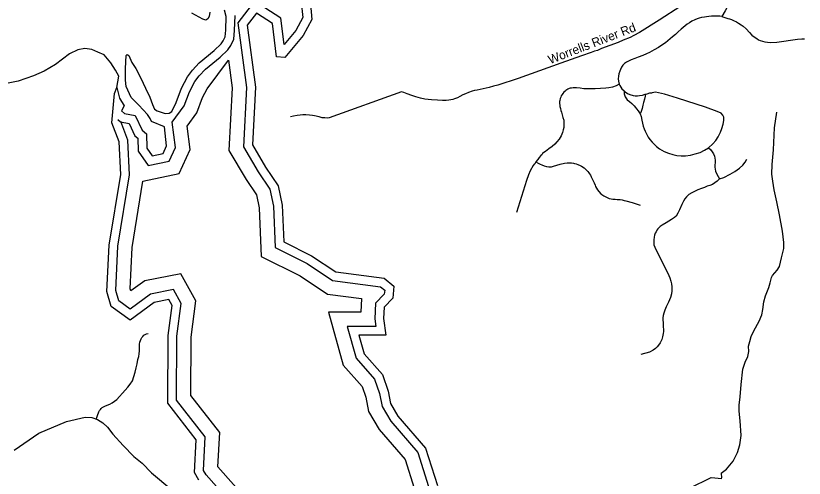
# Model space of a CAD drawing. Extents: x 1268485 to 1426702, y 514839 to 616766.
# Drawn here: x 1380280 to 1386120, y 520182 to 523605 of the extents above; entities that cross this region are included whole.
import ezdxf

# ---------------------------------------------------------------- set-up
doc = ezdxf.new("R2010")
doc.units = 0
for name, color, linetype in [('Old_Level_10', 7, 'Continuous'), ('Old_Level_32', 7, 'Continuous'), ('Old_Level_35', 7, 'Continuous'), ('Old_Level_60', 7, 'Continuous'), ('Old_Level_61', 7, 'Continuous'), ('Old_Level_62', 7, 'Continuous')]:
    doc.layers.add(name, color=color, linetype=linetype)

msp = doc.modelspace()

# ---------------------------------------------------------------- linework, layer by layer
at = {"layer": 'Old_Level_32'}
msp.add_lwpolyline([(1380269.414, 520388.857), (1380449.945, 520515.916), (1380657.024, 520601.766), (1380795.077, 520634.39), (1380844.635, 520630.956), (1380885.342, 520615.503), (1380926.05, 520591.464), (1380959.679, 520558.841), (1380998.616, 520509.048), (1381075.713, 520423.506), (1381155.548, 520343.618), (1381216.754, 520293.022), (1381285.944, 520221.123), (1381434.968, 520095.965)], dxfattribs=at)
at = {"layer": 'Old_Level_35'}
for points in [[(1385629.611, 524111.537), (1385646.733, 524094.363), (1385653.91, 524082.522), (1385660.164, 524065.964), (1385662.522, 524050.995), (1385664.88, 524027.26), (1385665.7, 523994.913), (1385663.342, 523965.745), (1385660.164, 523941.292), (1385652.269, 523906.587), (1385634.122, 523850.556), (1385608.081, 523778.788), (1385571.786, 523709.327), (1385534.775, 523642.275), (1385510.271, 523598.907)], [(1385205.768, 523675.391), (1385044.29, 523572.506), (1384900.856, 523480.591), (1384857.488, 523458.241), (1384831.856, 523444.4), (1384778.953, 523423.433), (1384740.915, 523406.773), (1384618.909, 523362.481), (1384587.536, 523348.179), (1384566.519, 523341.976), (1384541.707, 523333.928), (1384469.426, 523309.116), (1384317.483, 523254.829), (1384001.703, 523141.025), (1383849.759, 523090.531), (1383818.386, 523082.893), (1383786.911, 523073.871), (1383741.081, 523063.361), (1383697.405, 523054.801), (1383676.9, 523051.007), (1383659.778, 523046.24), (1383634.044, 523037.679), (1383612.104, 523028.144), (1383592.111, 523019.07), (1383568.735, 523007.639), (1383551.101, 522998.617), (1383530.595, 522990.517), (1383518.292, 522986.211), (1383502.606, 522983.391), (1383486.919, 522980.52), (1383466.824, 522978.111), (1383440.168, 522977.65), (1383403.976, 522980.008), (1383358.249, 522983.391), (1383311.087, 522988.62), (1383278.792, 522995.284), (1383243.01, 523004.358), (1383212.457, 523014.816), (1383179.239, 523027.17), (1383155.35, 523036.705), (1383136.793, 523042.908), (1382602.017, 522849.082), (1382588.996, 522847.749), (1382568.081, 522849.082), (1382550.344, 522849.492), (1382526.353, 522856.874), (1382492.519, 522863.385), (1382478.166, 522865.589), (1382455.61, 522868.614), (1382429.158, 522870.767), (1382405.167, 522871.638), (1382385.995, 522870.356), (1382364.772, 522866.871), (1382337.91, 522860.822), (1382314.329, 522856.464)], [(1385510.271, 523598.907), (1385493.764, 523601.265), (1385474.797, 523602.085), (1385455.829, 523602.853), (1385432.966, 523601.265), (1385413.281, 523599.675), (1385396.672, 523597.317), (1385380.165, 523594.959), (1385358.737, 523591.781), (1385340.59, 523586.296), (1385327.98, 523581.528), (1385309.832, 523575.223), (1385287.789, 523564.201), (1385268.925, 523552.36), (1385253.853, 523542.876), (1385237.244, 523531.034), (1385208.127, 523505.813), (1385186.801, 523486.076), (1385165.476, 523467.109), (1385144.253, 523448.244), (1385126.003, 523433.224), (1385110.214, 523419.794), (1385091.349, 523404.055), (1385071.664, 523391.394), (1385041.624, 523370.119), (1385009.226, 523352.742), (1384974.675, 523333.057), (1384952.529, 523321.984), (1384925.667, 523310.962), (1384890.091, 523297.531), (1384864.869, 523288.048), (1384838.11, 523278.615), (1384819.143, 523269.9), (1384803.354, 523261.237), (1384789.103, 523250.984), (1384775.774, 523238.322), (1384766.239, 523223.354), (1384759.268, 523208.385), (1384752.911, 523194.954), (1384747.375, 523176.037), (1384744.299, 523157.89), (1384742.658, 523138.155), (1384743.376, 523120.007), (1384748.092, 523098.733)], [(1385510.271, 523598.907), (1385530.981, 523592.14), (1385553.024, 523585.476), (1385566.25, 523582.195), (1385580.604, 523576.709), (1385597.11, 523570.045), (1385617, 523560.152), (1385632.379, 523551.334), (1385653.397, 523536.981), (1385668.776, 523527.087), (1385689.794, 523507.248), (1385713.99, 523480.797), (1385732.752, 523462.034), (1385749.259, 523448.808), (1385768.021, 523436.71), (1385782.272, 523427.893), (1385794.37, 523422.357), (1385809.852, 523415.743), (1385827.486, 523412.463), (1385847.376, 523409.131), (1385871.675, 523405.85), (1385916.787, 523410.259), (1386069.96, 523431.174), (1386102.051, 523434.506), (1386122.864, 523434.506)], [(1384748.092, 523098.733), (1384726.049, 523085.302), (1384700.008, 523076.639), (1384673.248, 523071.871), (1384649.462, 523069.513), (1384611.63, 523065.566), (1384572.26, 523063.208), (1384529.609, 523063.977), (1384488.599, 523064.797), (1384459.379, 523067.924), (1384432.62, 523070.333), (1384407.398, 523071.102), (1384395.505, 523069.513), (1384385.253, 523067.924), (1384378.076, 523065.566), (1384368.643, 523060.85), (1384361.672, 523056.851), (1384354.495, 523052.135), (1384348.138, 523047.419), (1384340.244, 523039.524), (1384331.631, 523030.04), (1384326.915, 523022.966), (1384320.456, 523011.893), (1384316.663, 523002.461), (1384312.664, 522992.208), (1384308.768, 522978.009), (1384307.128, 522969.294), (1384307.128, 522962.22), (1384307.845, 522954.325), (1384308.768, 522942.483), (1384310.203, 522933.051), (1384315.022, 522918.8), (1384318.098, 522904.651), (1384322.097, 522890.452), (1384327.633, 522871.484), (1384332.349, 522852.568), (1384338.706, 522831.242), (1384339.526, 522824.168), (1384338.706, 522813.095), (1384338.706, 522795.768), (1384338.706, 522776.801), (1384335.527, 522761.012), (1384329.273, 522742.096), (1384319.021, 522716.055), (1384303.949, 522691.602), (1384287.34, 522671.097), (1384271.654, 522655.308), (1384251.866, 522637.981), (1384228.285, 522619.013), (1384203.781, 522600.866), (1384191.171, 522592.203), (1384182.456, 522584.309), (1384175.382, 522576.414), (1384169.128, 522570.109), (1384157.235, 522555.14), (1384147.7, 522541.709), (1384132.013, 522523.562)], [(1384748.092, 523098.733), (1384753.834, 523087.814), (1384760.498, 523076.229), (1384769.828, 523064.694), (1384784.284, 523051.417), (1384787.462, 523048.29)], [(1384787.462, 523048.29), (1384786.95, 523027.734), (1384792.999, 523004.05), (1384809.505, 522983.648), (1384824.987, 522970.422), (1384842.621, 522956.632), (1384850.926, 522948.379), (1384861.383, 522937.357), (1384869.586, 522926.899), (1384877.89, 522915.878), (1384889.476, 522900.447), (1384905.47, 522878.917)], [(1384787.462, 523048.29), (1384794.639, 523041.523), (1384810.12, 523030.502), (1384827.755, 523022.761), (1384852.464, 523015.072), (1384867.33, 523012.868), (1384886.092, 523012.303), (1384900.548, 523013.944), (1384920.849, 523018.352), (1384942.379, 523023.889), (1384944.84, 523024.607)], [(1384944.84, 523024.607), (1384941.251, 523010.663), (1384935.715, 522988.056), (1384928.641, 522962.732), (1384923.617, 522942.893), (1384918.593, 522919.21), (1384912.647, 522895.475), (1384905.47, 522878.917)], [(1384944.84, 523024.607), (1384955.605, 523027.734), (1384975.495, 523033.27), (1384993.129, 523035.474)], [(1385410.923, 522628.19), (1385442.706, 522656.846), (1385464.237, 522682.17), (1385481.871, 522709.749), (1385498.993, 522742.814), (1385510.578, 522769.829), (1385520.523, 522802.894), (1385525.547, 522830.422), (1385523.907, 522853.593), (1385517.243, 522870.151), (1385505.145, 522883.89), (1385474.797, 522895.475), (1385389.393, 522927.464), (1385180.957, 522994.105), (1385085.608, 523023.889), (1385019.479, 523038.807), (1384993.129, 523035.474)], [(1384905.47, 522878.917), (1384911.519, 522859.079), (1384918.08, 522832.678), (1384922.489, 522809.507), (1384928.025, 522787.976), (1384934.074, 522767.625), (1384940.739, 522749.991), (1384951.299, 522730.664), (1384965.037, 522706.981), (1384977.135, 522688.834), (1384994.77, 522668.431), (1385026.143, 522637.007), (1385047.673, 522619.885), (1385083.455, 522600.046), (1385113.7, 522587.385), (1385146.919, 522576.927), (1385175.523, 522571.391), (1385208.024, 522567.545), (1385241.653, 522568.673), (1385277.537, 522573.646), (1385312.703, 522581.899), (1385347.972, 522592.921), (1385381.088, 522609.428), (1385410.923, 522628.19)], [(1385410.923, 522628.19), (1385425.789, 522614.912), (1385438.4, 522598.406), (1385448.345, 522581.899), (1385454.907, 522565.905), (1385458.7, 522551.551), (1385460.956, 522536.122), (1385459.828, 522519.051), (1385458.29, 522498.084), (1385458.29, 522484.859), (1385459.418, 522469.992), (1385463.724, 522453.486), (1385473.669, 522431.955), (1385491.201, 522398.89)], [(1385491.201, 522398.89), (1385525.547, 522408.835), (1385570.146, 522431.443), (1385605.415, 522452.921), (1385640.581, 522476.605), (1385664.88, 522498.084), (1385681.489, 522521.255), (1385694.613, 522544.426)], [(1384132.013, 522523.562), (1384124.119, 522510.183), (1384119.403, 522505.415), (1384112.226, 522495.931), (1384091.003, 522458.099), (1384077.469, 522426.521), (1384062.501, 522384.741), (1383990.015, 522149.598)], [(1384132.013, 522523.562), (1384150.16, 522514.899), (1384163.489, 522507.004), (1384176.099, 522500.698), (1384194.349, 522494.394), (1384210.856, 522488.857), (1384227.465, 522486.447), (1384247.15, 522487.268), (1384263.042, 522491.215), (1384312.664, 522505.415), (1384344.242, 522513.309), (1384363.107, 522516.487), (1384374.282, 522517.257), (1384382.074, 522516.487), (1384395.505, 522515.667), (1384409.756, 522514.079), (1384419.086, 522511.72), (1384430.979, 522507.773), (1384442.872, 522504.646), (1384460.097, 522495.931), (1384471.272, 522491.215), (1384490.137, 522478.604), (1384500.389, 522469.12), (1384509.924, 522460.457), (1384516.281, 522453.331), (1384525.611, 522443.079), (1384530.327, 522434.416), (1384535.863, 522424.932), (1384543.04, 522412.321), (1384564.366, 522367.364), (1384570.62, 522351.575), (1384573.798, 522341.322), (1384580.155, 522329.48), (1384588.049, 522317.639), (1384597.481, 522304.259), (1384613.27, 522287.649), (1384621.165, 522282.165), (1384636.851, 522271.86), (1384654.999, 522261.608), (1384674.786, 522252.945), (1384689.755, 522249.817), (1384701.648, 522247.459), (1384720.513, 522246.639), (1384734.764, 522245.05), (1384745.016, 522245.05), (1384756.909, 522245.05), (1384770.956, 522242.692), (1384786.745, 522237.976), (1384799.355, 522235.618), (1384846.005, 522222.187), (1384905.162, 522204.04)], [(1385491.201, 522398.89), (1385475.412, 522381.82), (1385457.675, 522367.517), (1385440.04, 522357.009), (1385421.278, 522349.319), (1385401.491, 522342.706), (1385380.473, 522334.966), (1385357.917, 522326.712), (1385331.465, 522316.767), (1385307.782, 522304.669), (1385288.507, 522295.288), (1385265.849, 522280.985), (1385248.727, 522264.428), (1385236.629, 522248.997), (1385226.274, 522233.003), (1385213.458, 522208.243), (1385195.413, 522169.642), (1385183.213, 522143.19), (1385170.5, 522121.711), (1385159.529, 522111.766), (1385135.846, 522095.772), (1385097.706, 522072.089), (1385068.589, 522055.018), (1385053.722, 522045.073), (1385042.65, 522035.179), (1385036.6, 522028.003), (1385028.398, 522018.058), (1385022.862, 522006.523), (1385016.71, 521995.45), (1385011.892, 521981.148), (1385008.508, 521965.154), (1385005.228, 521946.955), (1385005.228, 521928.245), (1385006.253, 521910.61), (1385012.917, 521892.411), (1385055.363, 521805.879), (1385110.522, 521698.945), (1385118.109, 521682.951), (1385124.773, 521665.368), (1385133.078, 521641.069), (1385136.871, 521620.667), (1385139.639, 521597.547), (1385139.127, 521570.019), (1385135.846, 521545.771), (1385128.669, 521520.396), (1385114.828, 521485.691), (1385096.783, 521451.499), (1385086.736, 521426.175), (1385080.174, 521404.08), (1385075.765, 521387.01), (1385073.51, 521368.298), (1385075.765, 521317.548), (1385078.534, 521268.54), (1385076.278, 521252.546), (1385070.742, 521227.735), (1385064.795, 521209.588), (1385052.595, 521183.649), (1385041.624, 521166.014), (1385029.526, 521153.353), (1385017.326, 521141.767), (1384999.794, 521128.542), (1384974.367, 521115.316), (1384908.751, 521098.757)], [(1380874.966, 520616.321), (1380884.911, 520645.08), (1380896.394, 520673.223), (1380901.008, 520682.297), (1380906.852, 520690.704), (1380913.618, 520698.24), (1380921.205, 520704.955), (1380929.715, 520710.543), (1380938.84, 520715.054), (1380958.115, 520722.179), (1380976.672, 520730.638), (1380994.511, 520740.583), (1381011.633, 520751.758), (1381027.832, 520764.164), (1381048.748, 520788.053), (1381070.381, 520811.326), (1381090.783, 520833.01), (1381110.161, 520855.668), (1381128.205, 520879.249), (1381145.327, 520903.65), (1381155.375, 520935.331), (1381163.987, 520967.371), (1381172.086, 520998.077), (1381179.263, 521029.091), (1381185.21, 521060.31), (1381190.541, 521081.841), (1381194.232, 521103.73), (1381196.283, 521125.773), (1381196.488, 521147.97), (1381195.975, 521161.401), (1381197, 521174.781), (1381199.461, 521187.955), (1381203.664, 521200.771), (1381209.098, 521213.023), (1381214.635, 521222.916), (1381221.504, 521231.888), (1381229.706, 521239.68), (1381239.138, 521246.087), (1381249.391, 521250.958), (1381260.259, 521254.187)]]:
    msp.add_lwpolyline(points, dxfattribs=at)
at = {"layer": 'Old_Level_60'}
for points in [[(1382459.547, 523718.898), (1382472.342, 523578.047), (1382408.364, 523458.538), (1382271.878, 523296.346), (1382212.166, 523300.614), (1382182.309, 523548.17), (1382062.884, 523624.997), (1381994.641, 523535.365), (1382054.836, 523077.1), (1382032.335, 522650.28), (1382130.434, 522483.819), (1382224.269, 522347.237), (1382253.839, 522203.22), (1382264.809, 521930.603), (1382471.252, 521828.655), (1382650.391, 521709.146), (1383008.667, 521662.195), (1383081.175, 521602.441), (1383072.817, 521513.834), (1383008.667, 521448.785), (1383004.401, 521363.421), (1383021.462, 521239.644), (1382820.998, 521239.644), (1382859.385, 521103.061), (1382995.871, 520949.406), (1383038.523, 520825.628), (1383055.583, 520735.996), (1383111.031, 520642.096), (1383315.628, 520405.001), (1383402.745, 520128.605)], [(1381381.699, 522783.808), (1381284.557, 522823.4), (1381274.92, 522843.29), (1381255.645, 522874.047), (1381190.951, 522942.637), (1381134.254, 523000.41), (1381097.858, 523080.74), (1381092.936, 523129.235), (1381092.731, 523215.407), (1381096.627, 523311.321), (1381104.829, 523319.369), (1381116.62, 523310.911), (1381139.586, 523257.956), (1381168.703, 523215.51), (1381207.253, 523142.511), (1381241.599, 523067.975), (1381274.305, 523001.692), (1381293.17, 522947.149), (1381306.498, 522912.392), (1381326.286, 522900.499), (1381385.853, 522881.275), (1381415.996, 522883.941), (1381436.091, 522895.834), (1381467.669, 522963.296), (1381507.859, 523068.385), (1381551.638, 523153.636), (1381588.547, 523202.951), (1381639.708, 523257.751), (1381749.718, 523347.41), (1381800.674, 523396.468), (1381817.283, 523419.896), (1381831.841, 523448.347), (1381834.917, 523498.329), (1381839.018, 523600.034), (1381825.998, 523646.222)], [(1381717.525, 523630.382), (1381712.911, 523598.445), (1381702.659, 523583.066), (1381688.305, 523572.711), (1381666.467, 523579.683), (1381583.421, 523624.846)], [(1381029.911, 523073.482), (1381043.416, 523158.147), (1381018.4, 523202.951), (1380985.386, 523257.751), (1380934.636, 523314.602), (1380889.012, 523335.21), (1380843.49, 523354.177), (1380791.51, 523361.764), (1380739.324, 523352.997), (1380678.731, 523322.189), (1380574.975, 523243.859), (1380489.981, 523195.517), (1380411.241, 523161.018), (1380298.359, 523121.443), (1380223.926, 523104.884)], [(1381635.812, 520167.411), (1381603.824, 520223.852), (1381616.844, 520466.479), (1381405.846, 520736.635), (1381407.794, 521238.808), (1381437.834, 521461.444), (1381413.843, 521504.555), (1381304.858, 521483.794), (1381126.77, 521352.817), (1380987.847, 521454.062), (1380955.859, 521562.995), (1380971.853, 521907.38), (1381057.872, 522430.827), (1381045.774, 522670.687), (1380990.82, 522812.942), (1381011.838, 523029.118), (1381029.911, 523073.482)], [(1381029.911, 523073.482), (1381048.561, 522993.842), (1381082.683, 522937.502), (1381062.21, 522901.649), (1381086.096, 522881.161), (1381164.575, 522867.503), (1381215.758, 522758.237), (1381248.173, 522730.921), (1381252.012, 522624.216), (1381290.398, 522568.73), (1381371.437, 522585.802), (1381397.029, 522641.289), (1381381.699, 522783.808)], [(1385269.745, 520107.485), (1385429.788, 520186.327), (1385509.142, 520179.884)]]:
    msp.add_lwpolyline(points, dxfattribs=at)
at = {"layer": 'Old_Level_61'}
for points in [[(1382394.884, 523705.421), (1382405.216, 523591.686), (1382353.748, 523495.546), (1382267.158, 523392.646), (1382243.759, 523586.661), (1382047.4, 523712.979), (1381926.063, 523553.613), (1381988.993, 523074.533), (1381965.768, 522633.995), (1382075.061, 522448.541), (1382162.664, 522321.029), (1382188.489, 522195.25), (1382200.812, 521889.025), (1382438.38, 521771.707), (1382626.699, 521646.073), (1382981.468, 521599.581), (1383012.579, 521573.943), (1383009.685, 521543.267), (1382944.38, 521477.046), (1382938.56, 521360.554), (1382946.181, 521305.26), (1382734.397, 521305.26), (1382800.3, 521070.773), (1382938.106, 520915.632), (1382974.947, 520808.718), (1382993.264, 520712.485), (1383057.517, 520603.674), (1383257.113, 520372.373), (1383336.538, 520120.382)], [(1381439.68, 522816.285), (1381528.106, 522937.634), (1381567.866, 523041.599), (1381607.483, 523118.744), (1381638.943, 523160.779), (1381684.623, 523209.709), (1381793.274, 523298.26), (1381850.632, 523353.481), (1381873.544, 523385.8), (1381896.493, 523430.647), (1381900.453, 523494.991), (1381905.002, 523607.806)], [(1381549.254, 522788.387), (1381621.178, 522887.09), (1381663.878, 522998.74), (1381696.834, 523062.917), (1381856.591, 523276.371)], [(1381856.591, 523276.371), (1381883.643, 523070.425), (1381859.263, 522607.938), (1381986.464, 522392.096), (1382064.097, 522279.096), (1382083.931, 522182.498), (1382098.417, 521822.5), (1382385.784, 521680.59), (1382588.792, 521545.156), (1382841.014, 521512.103), (1382835.925, 521410.247), (1382595.836, 521410.247), (1382705.765, 521019.111), (1382845.681, 520861.594), (1382873.226, 520781.662), (1382893.552, 520674.869), (1382971.893, 520542.199), (1383163.488, 520320.17), (1383230.608, 520107.225)], [(1381037.265, 522836.598), (1381057.07, 522819.609), (1381119.652, 522808.718), (1381162.451, 522717.35), (1381183.645, 522699.491), (1381187.127, 522602.672), (1381261.249, 522495.532), (1381417.217, 522528.39), (1381464.209, 522630.275), (1381439.68, 522816.285)], [(1382296.192, 518879.974), (1382443.573, 518959.39), (1382414.143, 519076.746), (1382332.056, 519160.475), (1382253.467, 519470.332), (1382045.784, 519617.424), (1381937.475, 519927.283), (1381689.457, 520205.834), (1381670.374, 520239.505), (1381683.684, 520487.501), (1381471.55, 520759.111), (1381473.393, 521234.275), (1381505.778, 521474.289), (1381448.129, 521577.884), (1381277.965, 521545.468), (1381126.593, 521434.139), (1381044.52, 521493.953), (1381021.915, 521570.934), (1381037.221, 521900.515), (1381123.76, 522427.118), (1381110.777, 522684.509), (1381057.635, 522822.076)], [(1381222.422, 522380.061), (1381490.465, 522436.53), (1381572.265, 522613.886), (1381549.254, 522788.387)], [(1382450.269, 518843.74), (1382565.273, 518905.709), (1382509.048, 519129.908), (1382426.857, 519213.745), (1382345.72, 519533.646), (1382133.827, 519683.719), (1382029.718, 519981.562), (1381776.907, 520265.496), (1381790.627, 520521.137), (1381576.677, 520795.071), (1381578.353, 521227.021), (1381614.49, 521494.841), (1381502.987, 521695.209), (1381234.937, 521644.146), (1381132.055, 521568.48), (1381127.605, 521583.636), (1381141.811, 521889.53), (1381222.422, 522380.061)]]:
    msp.add_lwpolyline(points, dxfattribs=at)
at = {"layer": 'Old_Level_62'}
msp.add_line((1385504.529, 520218.418), (1385506.914, 520183.999), dxfattribs=at)
msp.add_lwpolyline([(1385504.529, 520218.418), (1385543.182, 520249.637), (1385592.497, 520308.538), (1385625.715, 520371.899), (1385642.94, 520429.827), (1385652.372, 520496.929), (1385644.682, 520607.863), (1385638.018, 520677.735), (1385636.993, 520723.717), (1385644.272, 520783.439), (1385652.167, 520875.2), (1385664.573, 520989.004), (1385681.694, 521041.189), (1385702.507, 521082.61), (1385709.376, 521120.237), (1385708.249, 521160.478), (1385716.861, 521193.953), (1385727.626, 521229.837), (1385746.491, 521272.129), (1385785.963, 521345.179), (1385807.084, 521392.341), (1385813.748, 521430.788), (1385820.925, 521488.1), (1385831.895, 521532.187), (1385857.219, 521593.19), (1385867.882, 521629.125), (1385876.801, 521667.469), (1385885.106, 521681.259), (1385919.965, 521722.423), (1385936.472, 521750.003), (1385951.85, 521812.031), (1385969.177, 521881.441), (1385968.152, 521927.424), (1385958.002, 522011.342), (1385936.472, 522132.374), (1385916.376, 522228.799), (1385898.229, 522315.331), (1385887.567, 522379.564), (1385880.595, 522431.391), (1385882.235, 522505.21), (1385892.488, 522611.683), (1385899.87, 522775.673), (1385916.274, 522891.067)], dxfattribs=at)

# ---------------------------------------------------------------- texts
at = {"layer": 'Old_Level_10'}
msp.add_text('Worrells River Rd', height=65.61666, rotation=21.1243861, dxfattribs=at).set_placement((1384238.342, 523245.915))

doc.saveas('drawing.dxf')
